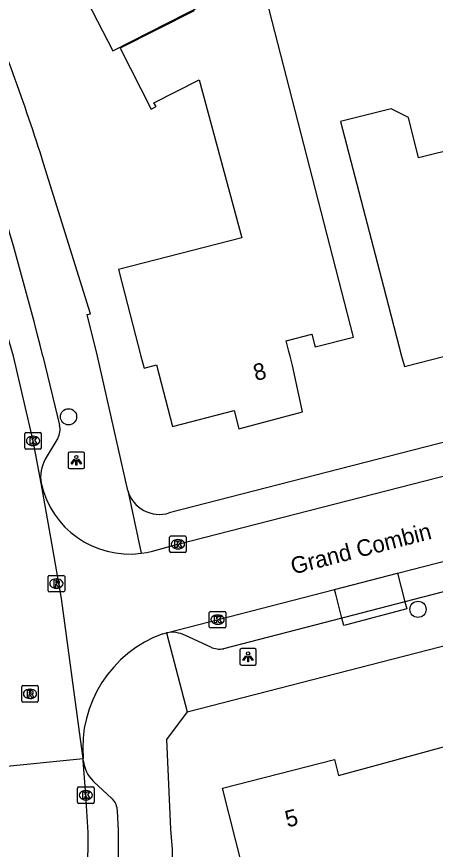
# Model space of a CAD drawing. Extents: x 158838 to 160074, y 386376 to 387776.
# Drawn here: x 159514.6 to 159539.8, y 386720.2 to 386770.5 of the extents above; entities that cross this region are included whole.
import ezdxf

# ---------------------------------------------------------------- set-up
doc = ezdxf.new("R2010")
doc.units = 0
for name, color, linetype in [('IMGEO_Boom', 7, 'Continuous'), ('IMGEO_Kolk', 7, 'Continuous'), ('IMGEO_Lichtpunt', 7, 'Continuous'), ('IMGEO_Muur', 7, 'Continuous'), ('IMGEO_Openbare_ruimte_label', 7, 'Continuous'), ('IMGEO_Pand', 7, 'Continuous'), ('IMGEO_Pand_nummerreeks', 7, 'Continuous'), ('IMGEO_Parkeervlak_open', 7, 'Continuous'), ('IMGEO_Rijbaan_lokaal_gesloten', 7, 'Continuous'), ('IMGEO_Rijbaan_lokaal_open', 7, 'Continuous'), ('IMGEO_Rioolput', 7, 'Continuous'), ('IMGEO_Voetpad_open', 7, 'Continuous')]:
    doc.layers.add(name, color=color, linetype=linetype)

msp = doc.modelspace()

# ---------------------------------------------------------------- linework, layer by layer
at = {"layer": 'IMGEO_Boom'}
for centre in [(159517.688, 386746.337), (159538.767, 386734.711)]:
    msp.add_circle(centre, 0.489, dxfattribs=at)
at = {"layer": 'IMGEO_Kolk'}
for p, q in [((159515.046, 386744.455), (159515.046, 386745.307)), ((159515.121, 386745.381), (159515.973, 386745.381)), ((159515.534, 386745.161), (159515.559, 386745.161)), ((159516.047, 386745.307), (159516.047, 386744.455)), ((159515.557, 386744.601), (159515.532, 386744.601)), ((159515.973, 386744.381), (159515.121, 386744.381)), ((159523.788, 386738.214), (159523.788, 386739.066)), ((159523.863, 386739.14), (159524.715, 386739.14)), ((159524.276, 386738.92), (159524.301, 386738.92)), ((159524.789, 386739.066), (159524.789, 386738.214)), ((159524.715, 386738.14), (159523.863, 386738.14)), ((159524.299, 386738.36), (159524.274, 386738.36)), ((159526.179, 386733.664), (159526.179, 386734.516)), ((159526.254, 386734.59), (159527.106, 386734.59)), ((159527.18, 386734.516), (159527.18, 386733.664)), ((159526.667, 386734.37), (159526.692, 386734.37)), ((159527.106, 386733.59), (159526.254, 386733.59)), ((159526.69, 386733.81), (159526.665, 386733.81)), ((159518.232, 386723.064), (159518.232, 386723.916)), ((159518.307, 386723.99), (159519.159, 386723.99)), ((159519.233, 386723.916), (159519.233, 386723.064)), ((159518.72, 386723.77), (159518.745, 386723.77)), ((159519.159, 386722.99), (159518.307, 386722.99)), ((159518.743, 386723.21), (159518.718, 386723.21))]:
    msp.add_line(p, q, dxfattribs=at)
for points in [[(159515.046, 386744.455), (159515.046, 386745.307)], [(159515.121, 386745.381), (159515.973, 386745.381)], [(159515.367, 386745.081), (159515.49, 386745.081), (159515.49, 386744.93), (159515.62, 386745.081), (159515.784, 386745.081), (159515.638, 386744.93), (159515.791, 386744.681), (159515.639, 386744.681), (159515.554, 386744.845), (159515.49, 386744.778), (159515.49, 386744.681), (159515.367, 386744.681), (159515.367, 386745.081)], [(159516.047, 386745.307), (159516.047, 386744.455)], [(159515.973, 386744.381), (159515.121, 386744.381)], [(159523.788, 386738.214), (159523.788, 386739.066)], [(159523.863, 386739.14), (159524.715, 386739.14)], [(159524.789, 386739.066), (159524.789, 386738.214)], [(159524.109, 386738.84), (159524.232, 386738.84), (159524.232, 386738.689), (159524.362, 386738.84), (159524.526, 386738.84), (159524.38, 386738.689), (159524.533, 386738.44), (159524.381, 386738.44), (159524.296, 386738.604), (159524.232, 386738.537), (159524.232, 386738.44), (159524.109, 386738.44), (159524.109, 386738.84)], [(159524.715, 386738.14), (159523.863, 386738.14)], [(159526.179, 386733.664), (159526.179, 386734.516)], [(159526.254, 386734.59), (159527.106, 386734.59)], [(159527.18, 386734.516), (159527.18, 386733.664)], [(159526.5, 386734.29), (159526.623, 386734.29), (159526.623, 386734.139), (159526.753, 386734.29), (159526.917, 386734.29), (159526.771, 386734.139), (159526.924, 386733.89), (159526.772, 386733.89), (159526.687, 386734.054), (159526.623, 386733.987), (159526.623, 386733.89), (159526.5, 386733.89), (159526.5, 386734.29)], [(159527.106, 386733.59), (159526.254, 386733.59)], [(159518.232, 386723.064), (159518.232, 386723.916)], [(159518.307, 386723.99), (159519.159, 386723.99)], [(159519.233, 386723.916), (159519.233, 386723.064)], [(159518.553, 386723.69), (159518.676, 386723.69), (159518.676, 386723.539), (159518.806, 386723.69), (159518.97, 386723.69), (159518.824, 386723.539), (159518.977, 386723.29), (159518.825, 386723.29), (159518.74, 386723.454), (159518.676, 386723.387), (159518.676, 386723.29), (159518.553, 386723.29), (159518.553, 386723.69)], [(159519.159, 386722.99), (159518.307, 386722.99)]]:
    msp.add_lwpolyline(points, dxfattribs=at)
for centre, start, end in [((159515.123, 386745.305), 91.552, 178.448), ((159515.123, 386745.305), 91.552, 178.448), ((159515.971, 386745.305), 1.552, 88.448), ((159515.971, 386745.305), 1.552, 88.448), ((159515.123, 386744.457), 181.552, 268.448), ((159515.123, 386744.457), 181.552, 268.448), ((159515.971, 386744.457), 271.552, 358.448), ((159515.971, 386744.457), 271.552, 358.448), ((159523.865, 386739.064), 91.552, 178.448), ((159523.865, 386739.064), 91.552, 178.448), ((159524.713, 386739.064), 1.552, 88.448), ((159524.713, 386739.064), 1.552, 88.448), ((159523.865, 386738.216), 181.552, 268.448), ((159523.865, 386738.216), 181.552, 268.448), ((159524.713, 386738.216), 271.552, 358.448), ((159524.713, 386738.216), 271.552, 358.448), ((159526.256, 386734.514), 91.552, 178.448), ((159526.256, 386734.514), 91.552, 178.448), ((159527.104, 386734.514), 1.552, 88.448), ((159527.104, 386734.514), 1.552, 88.448), ((159526.256, 386733.666), 181.552, 268.448), ((159526.256, 386733.666), 181.552, 268.448), ((159527.104, 386733.666), 271.552, 358.448), ((159527.104, 386733.666), 271.552, 358.448), ((159518.309, 386723.914), 91.552, 178.448), ((159518.309, 386723.914), 91.552, 178.448), ((159519.157, 386723.914), 1.552, 88.448), ((159519.157, 386723.914), 1.552, 88.448), ((159518.309, 386723.066), 181.552, 268.448), ((159518.309, 386723.066), 181.552, 268.448), ((159519.157, 386723.066), 271.552, 358.448), ((159519.157, 386723.066), 271.552, 358.448)]:
    msp.add_arc(centre, 0.0765, start, end, dxfattribs=at)
for centre, major_axis, ratio, start_param, end_param in [((159515.533, 386744.881), (-0.387, 0.002), 0.722429, 4.712389, 7.853982), ((159515.558, 386744.881), (-0.39, 0.002), 0.717154, 1.570796, 4.712389), ((159524.275, 386738.64), (-0.387, 0.002), 0.722429, 4.712389, 7.853982), ((159524.3, 386738.64), (-0.39, 0.002), 0.717154, 1.570796, 4.712389), ((159526.666, 386734.09), (-0.387, 0.002), 0.722429, 4.712389, 7.853982), ((159526.691, 386734.09), (-0.39, 0.002), 0.717154, 1.570796, 4.712389), ((159518.719, 386723.49), (-0.387, 0.002), 0.722429, 4.712389, 7.853982), ((159518.744, 386723.49), (-0.39, 0.002), 0.717154, 1.570796, 4.712389)]:
    msp.add_ellipse(centre, major_axis=major_axis, ratio=ratio, start_param=start_param, end_param=end_param, dxfattribs=at)
at = {"layer": 'IMGEO_Lichtpunt'}
for p, q in [((159517.66, 386744.112), (159517.66, 386743.305)), ((159517.66, 386744.112), (159517.66, 386743.305)), ((159518.562, 386744.207), (159517.754, 386744.207)), ((159518.562, 386744.207), (159517.754, 386744.207)), ((159518.656, 386743.305), (159518.656, 386744.112)), ((159518.656, 386743.305), (159518.656, 386744.112)), ((159517.754, 386743.211), (159518.562, 386743.211)), ((159517.754, 386743.211), (159518.562, 386743.211)), ((159528.018, 386732.25), (159528.018, 386731.443)), ((159528.018, 386732.25), (159528.018, 386731.443)), ((159528.92, 386732.345), (159528.112, 386732.345)), ((159528.92, 386732.345), (159528.112, 386732.345)), ((159529.014, 386731.443), (159529.014, 386732.25)), ((159529.014, 386731.443), (159529.014, 386732.25)), ((159528.112, 386731.349), (159528.92, 386731.349)), ((159528.112, 386731.349), (159528.92, 386731.349))]:
    msp.add_line(p, q, dxfattribs=at)
for points in [[(159518.034, 386743.776), (159518.073, 386743.748), (159517.885, 386743.486), (159517.847, 386743.513), (159518.034, 386743.776)], [(159518.136, 386743.728), (159518.183, 386743.728), (159518.183, 386743.406), (159518.136, 386743.406), (159518.136, 386743.728)], [(159518.246, 386743.748), (159518.284, 386743.775), (159518.471, 386743.513), (159518.432, 386743.485), (159518.246, 386743.748)], [(159528.392, 386731.914), (159528.431, 386731.886), (159528.243, 386731.624), (159528.205, 386731.651), (159528.392, 386731.914)], [(159528.494, 386731.866), (159528.541, 386731.866), (159528.541, 386731.544), (159528.494, 386731.544), (159528.494, 386731.866)], [(159528.604, 386731.886), (159528.642, 386731.913), (159528.829, 386731.651), (159528.79, 386731.623), (159528.604, 386731.886)]]:
    msp.add_lwpolyline(points, dxfattribs=at)
for centre in [(159518.159, 386743.91), (159528.517, 386732.048)]:
    msp.add_circle(centre, 0.0994, dxfattribs=at)
for centre, start, end in [((159517.754, 386744.112), 90, 180), ((159517.754, 386744.112), 90, 180), ((159518.562, 386744.112), 0, 90), ((159518.562, 386744.112), 0, 90), ((159517.754, 386743.305), 180, 270), ((159517.754, 386743.305), 180, 270), ((159518.562, 386743.305), 270, 0), ((159518.562, 386743.305), 270, 360), ((159528.112, 386732.25), 90, 180), ((159528.112, 386732.25), 90, 180), ((159528.92, 386732.25), 0, 90), ((159528.92, 386732.25), 0, 90), ((159528.112, 386731.443), 180, 270), ((159528.112, 386731.443), 180, 270), ((159528.92, 386731.443), 270, 0), ((159528.92, 386731.443), 270, 360)]:
    msp.add_arc(centre, 0.0946, start, end, dxfattribs=at)
at = {"layer": 'IMGEO_Muur'}
msp.add_lwpolyline([(159519.013, 386752.552), (159516.181, 386761.62)], dxfattribs=at)
at = {"layer": 'IMGEO_Pand'}
for points in [[(159515.523, 386777.83), (159516.106, 386776.748), (159516.793, 386777.118), (159517.674, 386775.365), (159517.218, 386775.225), (159516.944, 386775.075), (159520.361, 386768.434), (159524.817, 386770.703), (159529.272, 386772.972)], [(159525.268, 386770.852), (159520.812, 386768.583), (159522.68, 386764.916), (159522.965, 386765.061), (159522.841, 386765.299), (159525.572, 386766.689), (159528.134, 386757.141), (159520.707, 386755.224), (159521.252, 386753.113), (159522.055, 386750), (159522.244, 386749.269), (159522.985, 386749.464), (159523.96, 386745.742), (159527.686, 386746.709), (159527.958, 386745.616), (159531.809, 386746.626), (159531.203, 386749.425), (159531.055, 386750), (159530.984, 386750.274), (159530.817, 386750.925), (159532.367, 386751.324), (159532.528, 386750.698), (159532.566, 386750.552), (159534.886, 386751.149), (159533.64, 386755.991), (159529.272, 386772.972)], [(159543.184, 386749.808), (159543.914, 386750), (159547.311, 386750.893), (159546.846, 386752.663), (159550.275, 386753.556), (159549.015, 386758.395), (159546.503, 386768.043), (159543.688, 386767.344), (159543.126, 386766.371), (159543.905, 386763.236), (159538.808, 386761.97), (159538.203, 386764.406), (159537.15, 386764.919), (159534.093, 386764.16), (159536.688, 386754.203), (159537.783, 386750), (159537.949, 386749.364), (159540.39, 386750), (159540.77, 386750.099)], [(159546.149, 386705.02), (159540.327, 386703.374), (159537.752, 386712.48), (159532.281, 386712.169), (159527.289, 386711.885), (159527.025, 386716.527), (159527.131, 386716.528), (159526.993, 386718.851), (159528.19, 386719.148), (159526.968, 386723.917), (159533.73, 386725.646), (159533.978, 386724.677), (159536.711, 386725.424), (159540.305, 386726.406), (159541.623, 386721.583), (159546.149, 386705.02)]]:
    msp.add_lwpolyline(points, dxfattribs=at)
at = {"layer": 'IMGEO_Parkeervlak_open'}
for points in [[(159537.537, 386736.888), (159537.981, 386735.166)], [(159534.175, 386734.185), (159533.804, 386735.62), (159533.73, 386735.908)]]:
    msp.add_lwpolyline(points, dxfattribs=at)
at = {"layer": 'IMGEO_Rijbaan_lokaal_gesloten'}
for points in [[(159516.037, 386742.325), (159515.546, 386744.881), (159514.374, 386750), (159511.388, 386760.117)], [(159518.567, 386725.704), (159518.408, 386726.879), (159517.258, 386735.37), (159516.671, 386738.713), (159516.037, 386742.325)], [(159513.538, 386725.199), (159518.567, 386725.704)], [(159518.439, 386712.887), (159518.568, 386713.481), (159518.776, 386715.135), (159518.834, 386716.37), (159518.864, 386721.239), (159518.731, 386723.49), (159518.576, 386725.587)], [(159518.576, 386725.587), (159518.567, 386725.704)]]:
    msp.add_lwpolyline(points, dxfattribs=at)
at = {"layer": 'IMGEO_Rijbaan_lokaal_open'}
for points in [[(159522.062, 386738.094), (159522.405, 386738.15), (159522.743, 386738.227), (159524.29, 386738.639), (159543.172, 386743.502), (159548.543, 386744.875)], [(159537.537, 386736.888), (159543.96, 386738.543), (159549.411, 386739.953)], [(159533.73, 386735.908), (159537.537, 386736.888)], [(159523.605, 386733.299), (159533.73, 386735.908)], [(159523.378, 386733.241), (159523.605, 386733.299)]]:
    msp.add_lwpolyline(points, dxfattribs=at)
for centre, radius, start, end in [((159521.362, 386743.502), 5.453, 192.4656, 277.3782), ((159525.907, 386726.323), 7.366, 110.0787, 184.8196)]:
    msp.add_arc(centre, radius, start, end, dxfattribs=at)
at = {"layer": 'IMGEO_Rioolput'}
for p, q in [((159516.455, 386735.838), (159516.455, 386736.69)), ((159516.53, 386736.764), (159517.382, 386736.764)), ((159516.943, 386736.544), (159516.968, 386736.544)), ((159517.456, 386736.69), (159517.456, 386735.838)), ((159516.966, 386735.984), (159516.941, 386735.984)), ((159517.382, 386735.764), (159516.53, 386735.764)), ((159514.862, 386729.183), (159514.862, 386730.035)), ((159514.937, 386730.109), (159515.789, 386730.109)), ((159515.35, 386729.889), (159515.375, 386729.889)), ((159515.863, 386730.035), (159515.863, 386729.183)), ((159515.789, 386729.109), (159514.937, 386729.109)), ((159515.373, 386729.329), (159515.348, 386729.329))]:
    msp.add_line(p, q, dxfattribs=at)
for points in [[(159516.455, 386735.838), (159516.455, 386736.69)], [(159516.53, 386736.764), (159517.382, 386736.764)], [(159517.044, 386736.462), (159516.792, 386736.464), (159516.792, 386736.064)], [(159517.456, 386736.69), (159517.456, 386735.838)], [(159516.792, 386736.064), (159516.916, 386736.064), (159516.916, 386736.226), (159516.927, 386736.226)], [(159516.97, 386736.383), (159516.916, 386736.383), (159516.916, 386736.302)], [(159516.916, 386736.302), (159516.968, 386736.302)], [(159516.974, 386736.197), (159517.045, 386736.064), (159517.185, 386736.064), (159517.12, 386736.19)], [(159517.382, 386735.764), (159516.53, 386735.764)], [(159514.862, 386729.183), (159514.862, 386730.035)], [(159514.937, 386730.109), (159515.789, 386730.109)], [(159515.863, 386730.035), (159515.863, 386729.183)], [(159515.451, 386729.807), (159515.199, 386729.809), (159515.199, 386729.409)], [(159515.199, 386729.409), (159515.323, 386729.409), (159515.323, 386729.571), (159515.334, 386729.571)], [(159515.377, 386729.728), (159515.323, 386729.728), (159515.323, 386729.647)], [(159515.323, 386729.647), (159515.375, 386729.647)], [(159515.381, 386729.542), (159515.452, 386729.409), (159515.592, 386729.409), (159515.527, 386729.535)], [(159515.789, 386729.109), (159514.937, 386729.109)]]:
    msp.add_lwpolyline(points, dxfattribs=at)
for centre, radius, start, end in [((159516.532, 386736.688), 0.0765, 91.552, 178.448), ((159516.532, 386736.688), 0.0765, 91.552, 178.448), ((159517.043, 386736.352), 0.109, 350.3612, 89.416), ((159517.38, 386736.688), 0.0765, 1.552, 88.448), ((159517.38, 386736.688), 0.0765, 1.552, 88.448), ((159516.926, 386736.173), 0.0533, 26.0293, 88.6989), ((159516.952, 386736.491), 0.19, 274.7715, 282.9687), ((159516.976, 386736.287), 0.0964, 77.0061, 93.1865), ((159516.99, 386736.344), 0.0378, 276.6634, 79.6772), ((159517.041, 386736.352), 0.112, 277.5842, 350.9817), ((159517.025, 386736.137), 0.108, 29.5134, 73.7905), ((159516.532, 386735.84), 0.0765, 181.552, 268.448), ((159516.532, 386735.84), 0.0765, 181.552, 268.448), ((159517.38, 386735.84), 0.0765, 271.552, 358.448), ((159517.38, 386735.84), 0.0765, 271.552, 358.448), ((159514.939, 386730.033), 0.0765, 91.552, 178.448), ((159514.939, 386730.033), 0.0765, 91.552, 178.448), ((159515.787, 386730.033), 0.0765, 1.552, 88.448), ((159515.787, 386730.033), 0.0765, 1.552, 88.448), ((159515.333, 386729.518), 0.0533, 26.0293, 88.6989), ((159515.359, 386729.836), 0.19, 274.7715, 282.9687), ((159515.383, 386729.632), 0.0964, 77.0061, 93.1865), ((159515.397, 386729.689), 0.0378, 276.6634, 79.6772), ((159515.45, 386729.697), 0.109, 350.3612, 89.416), ((159515.448, 386729.697), 0.112, 277.5842, 350.9817), ((159515.432, 386729.482), 0.108, 29.5134, 73.7905), ((159514.939, 386729.185), 0.0765, 181.552, 268.448), ((159514.939, 386729.185), 0.0765, 181.552, 268.448), ((159515.787, 386729.185), 0.0765, 271.552, 358.448), ((159515.787, 386729.185), 0.0765, 271.552, 358.448)]:
    msp.add_arc(centre, radius, start, end, dxfattribs=at)
for centre, major_axis, ratio, start_param, end_param in [((159516.942, 386736.264), (-0.387, 0.002), 0.722429, 4.712389, 7.853982), ((159516.967, 386736.264), (-0.39, 0.002), 0.717154, 1.570796, 4.712389), ((159515.349, 386729.609), (-0.387, 0.002), 0.722429, 4.712389, 7.853982), ((159515.374, 386729.609), (-0.39, 0.002), 0.717154, 1.570796, 4.712389)]:
    msp.add_ellipse(centre, major_axis=major_axis, ratio=ratio, start_param=start_param, end_param=end_param, dxfattribs=at)
at = {"layer": 'IMGEO_Voetpad_open'}
for points in [[(159521.264, 386741.879), (159519.43, 386750), (159518.811, 386752.518), (159519.013, 386752.552), (159516.181, 386761.62)], [(159516.145, 386750), (159517.147, 386745.824)], [(159560.559, 386750), (159523.764, 386740.534)], [(159524.846, 386728.532), (159595.413, 386746.689)], [(159517.037, 386745.042), (159516.286, 386743.769)], [(159521.264, 386741.879), (159522.062, 386738.094)], [(159549.851, 386738.239), (159537.981, 386735.166)], [(159537.981, 386735.166), (159538.09, 386734.738), (159534.447, 386733.777), (159534.292, 386733.736), (159534.175, 386734.185)], [(159537.981, 386735.166), (159534.344, 386734.229), (159534.175, 386734.185)], [(159534.175, 386734.185), (159527.031, 386732.337)], [(159523.605, 386733.299), (159524.846, 386728.532)], [(159526.272, 386732.431), (159524.74, 386733.132)], [(159524.846, 386728.532), (159523.607, 386726.844), (159523.829, 386721.437), (159523.936, 386720.207), (159523.989, 386717.606), (159523.81, 386715.012), (159523.4, 386712.444), (159522.762, 386709.923), (159521.901, 386707.468), (159520.825, 386705.101), (159506.854, 386682.053), (159500.252, 386671.907), (159500, 386671.529), (159492.426, 386660.371), (159492.025, 386659.896), (159480.297, 386643.692), (159466.865, 386626.712), (159452.919, 386610.024), (159444.818, 386600.823), (159442.679, 386598.473)], [(159518.576, 386725.587), (159518.602, 386725.409), (159518.644, 386725.234), (159518.702, 386725.063), (159518.774, 386724.898), (159518.861, 386724.74), (159518.961, 386724.591), (159519.075, 386724.451), (159519.201, 386724.322), (159519.217, 386724.307), (159520.303, 386723.288), (159520.321, 386723.269), (159520.385, 386723.195), (159520.442, 386723.115), (159520.492, 386723.031), (159520.534, 386722.942), (159520.568, 386722.85), (159520.594, 386722.755), (159520.611, 386722.659), (159520.619, 386722.561), (159520.682, 386721.334), (159520.658, 386716.928), (159520.24, 386712.542)]]:
    msp.add_lwpolyline(points, dxfattribs=at)
for centre, radius, start, end in [((159407.338, 386727.812), 113.973, 17.25528, 23.012), ((159314.76, 386699.572), 207.603, 14.05801, 17.10201), ((159516.125, 386745.569), 1.054, 329.9817, 14.0043), ((159518.211, 386742.694), 2.205, 150.8106, 189.6219), ((159523.172, 386742.43), 1.986, 196.1068, 287.3327), ((159523.932, 386731.578), 1.751, 62.5124, 100.7471), ((159526.794, 386733.534), 1.22, 244.679, 281.201)]:
    msp.add_arc(centre, radius, start, end, dxfattribs=at)

# ---------------------------------------------------------------- texts
at = {"layer": 'IMGEO_Openbare_ruimte_label'}
msp.add_text('Grand Combin', height=1, rotation=14.481, dxfattribs=at).set_placement((159531.237, 386736.808))
at = {"layer": 'IMGEO_Pand_nummerreeks'}
for s, rotation, p in [('8', 14.696, (159528.982, 386748.49)), ('5', 14.3429, (159530.894, 386721.535))]:
    msp.add_text(s, height=1, rotation=rotation, dxfattribs=at).set_placement(p)

doc.saveas('drawing.dxf')
